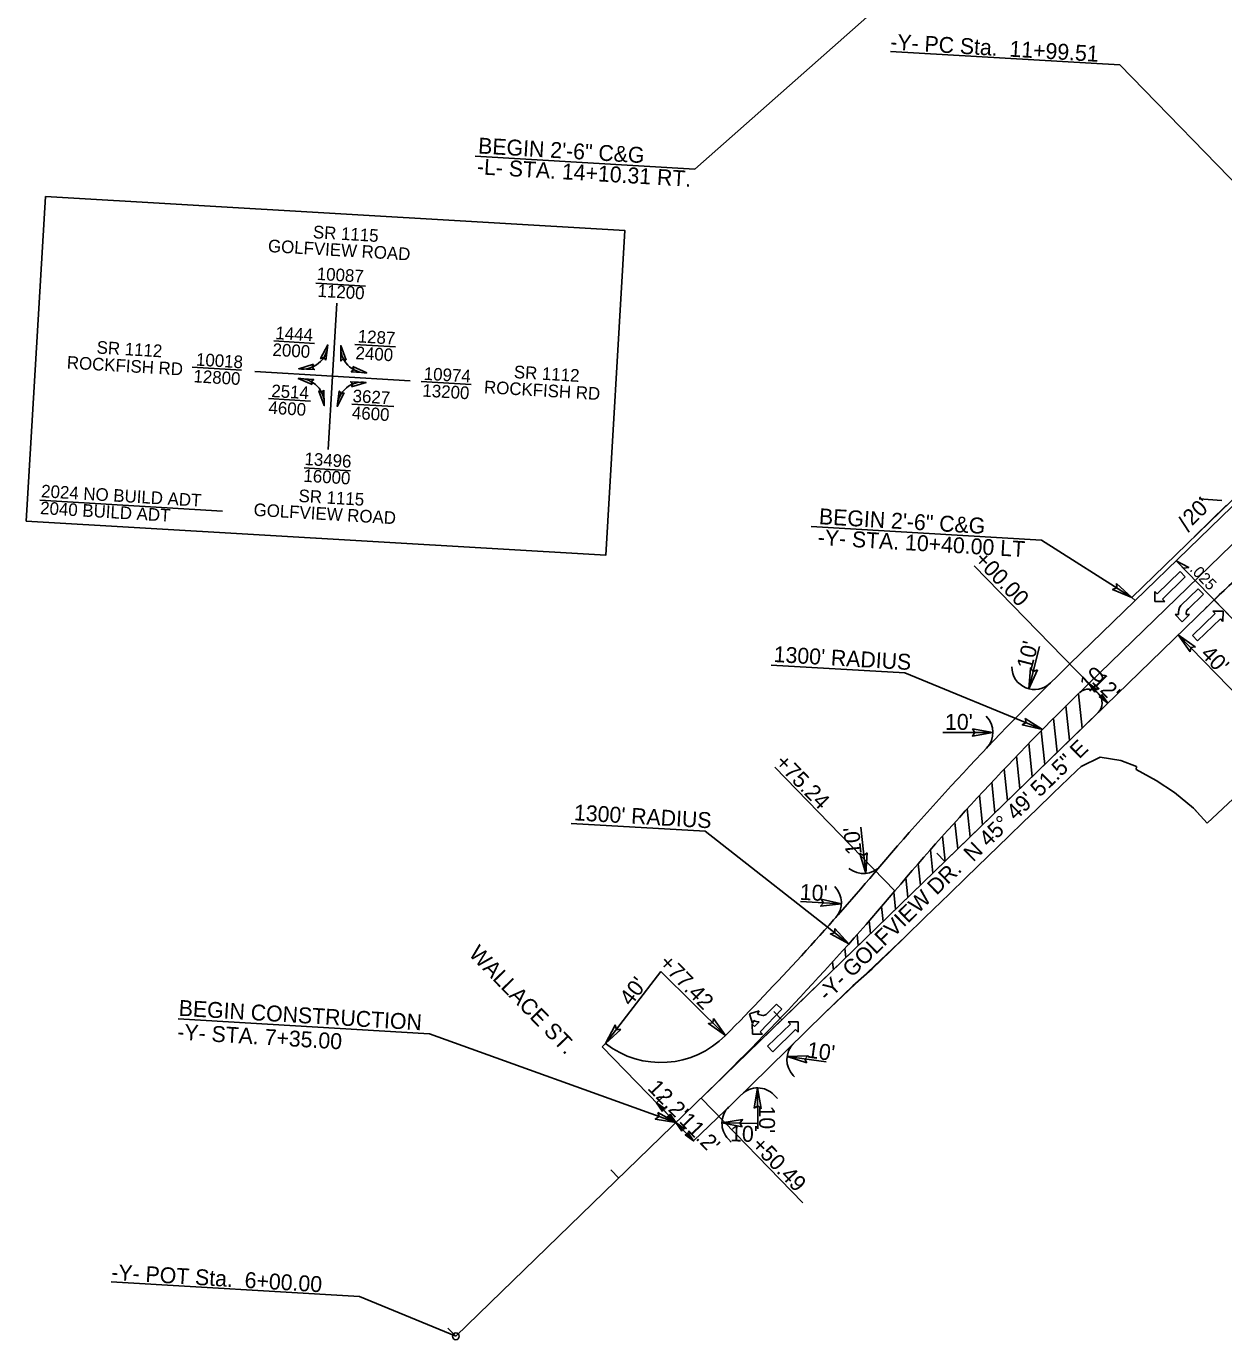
# Model space of a CAD drawing. Extents: x 2010838 to 2015151, y 441905 to 447792.
# Drawn here: x 2011165 to 2011692, y 444294 to 444872 of the extents above; entities that cross this region are included whole.
import ezdxf

# ---------------------------------------------------------------- set-up
doc = ezdxf.new("R2010")
doc.units = 0
for name, color, linetype in [('1-BUFFER', 7, 'Continuous'), ('A-Wall-Abov', 7, 'Continuous'), ('A-Wall-Blow', 7, 'Continuous'), ('A-Wall-Comp', 7, 'Continuous'), ('C-Alignment Geometry', 7, 'Continuous'), ('C-Building', 7, 'Continuous'), ('C-EOP 1', 7, 'Continuous'), ('C-Grave Plots', 7, 'Continuous'), ('CLRD', 7, 'Continuous'), ('Cont-2-Lidar', 7, 'Continuous'), ('Default_10ft_LIDAR_Contou', 7, 'Continuous'), ('Default_2FT_LIDAR_Contour', 7, 'Continuous'), ('HATCH', 7, 'Continuous'), ('s-Existing Major', 7, 'Continuous'), ('S-Existing Minor', 7, 'Continuous'), ('S-overhead electric', 7, 'Continuous'), ('TEXT-MED', 7, 'Continuous'), ('X2', 7, 'Continuous')]:
    doc.layers.add(name, color=color, linetype=linetype)

msp = doc.modelspace()

# ---------------------------------------------------------------- linework, layer by layer
at = {"layer": '1-BUFFER'}
for p, q in [((2011292.21, 444758.65), (2011314, 444757.35)), ((2011301.41, 444749.91), (2011299.49, 444717.68)), ((2011273.7, 444733.23), (2011291.57, 444732.17)), ((2011309.37, 444731.72), (2011327.27, 444730.66)), ((2011237.78, 444721.68), (2011259.41, 444720.39)), ((2011265.33, 444719.72), (2011333.64, 444715.65)), ((2011297.57, 444685.46), (2011299.49, 444717.68)), ((2011338.55, 444715.38), (2011360.47, 444714.07)), ((2011271.29, 444707.84), (2011289.81, 444706.74)), ((2011308.08, 444705.46), (2011326.55, 444704.36)), ((2011287.03, 444677.34), (2011307.44, 444676.12)), ((2011170.76, 444663.13), (2011251.06, 444658.34))]:
    msp.add_line(p, q, dxfattribs=at)
for points in [[(2011173.17, 444796.8), (2011428.19, 444781.77), (2011419.77, 444638.91), (2011164.74, 444653.95)], [(2011296.51, 444724.79), (2011297.44, 444731.49), (2011294.28, 444725.47), (2011295.67, 444725.92)], [(2011305.51, 444724.81), (2011303.16, 444731.15), (2011303.23, 444724.35), (2011304.24, 444725.4)], [(2011291.15, 444722.93), (2011284.68, 444720.96), (2011291.48, 444720.62), (2011290.49, 444721.69)], [(2011308.39, 444721.92), (2011314.57, 444719.18), (2011307.79, 444719.67), (2011308.9, 444720.61)], [(2011290.63, 444714.03), (2011284.43, 444716.74), (2011291.22, 444716.28), (2011290.11, 444715.34)], [(2011307.86, 444712.99), (2011314.32, 444714.97), (2011307.53, 444715.29), (2011308.52, 444714.23)], [(2011295.72, 444711.54), (2011295.85, 444704.78), (2011293.43, 444711.14), (2011294.75, 444710.52)], [(2011304.66, 444710.45), (2011301.57, 444704.44), (2011302.45, 444711.19), (2011303.32, 444710.02)]]:
    msp.add_lwpolyline(points, close=True, dxfattribs=at)
for centre, start, end in [((2011286.34, 444731.95), 261.4554, 357.6358), ((2011314.24, 444730.29), 175.54762, 271.72802), ((2011284.77, 444705.64), 355.55376, 91.73416), ((2011312.67, 444703.98), 81.46153, 177.64193)]:
    msp.add_arc(centre, 11.11, start, end, dxfattribs=at)
at = {"layer": 'A-Wall-Abov'}
for p, q in [((2011662.46, 444621.93), (2011672.48, 444631.71)), ((2011674.79, 444629.35), (2011664.77, 444619.57)), ((2011672.48, 444631.71), (2011674.79, 444629.35)), ((2011661.39, 444618.52), (2011661.41, 444623.01)), ((2011661.41, 444623.01), (2011662.46, 444621.93)), ((2011680.44, 444624.08), (2011672.86, 444616.74)), ((2011682.74, 444621.71), (2011680.44, 444624.08)), ((2011665.81, 444618.5), (2011661.39, 444618.52)), ((2011664.77, 444619.57), (2011665.81, 444618.5)), ((2011676.16, 444615.34), (2011682.74, 444621.71)), ((2011671.85, 444612.83), (2011670.36, 444612.86)), ((2011670.36, 444612.86), (2011673.39, 444609.66)), ((2011673.39, 444609.66), (2011676.65, 444612.75)), ((2011676.65, 444612.75), (2011675.17, 444612.78)), ((2011677.92, 444603.55), (2011688.01, 444613.25)), ((2011688.01, 444613.25), (2011686.97, 444614.33)), ((2011686.97, 444614.33), (2011691.39, 444614.28)), ((2011691.39, 444614.28), (2011691.34, 444609.79)), ((2011690.3, 444610.87), (2011680.2, 444601.17)), ((2011691.34, 444609.79), (2011690.3, 444610.87)), ((2011680.2, 444601.17), (2011677.92, 444603.55)), ((2011483.02, 444437.08), (2011487.27, 444438.33)), ((2011487.27, 444438.33), (2011486.59, 444437.05)), ((2011497.23, 444439.09), (2011487.66, 444429.14)), ((2011490.38, 444436.73), (2011494.85, 444441.38)), ((2011494.85, 444441.38), (2011497.23, 444439.09)), ((2011484.27, 444432.83), (2011483.02, 444437.08)), ((2011484.32, 444428.05), (2011484.2, 444432.47)), ((2011484.2, 444432.47), (2011485.28, 444431.43)), ((2011484.98, 444434.15), (2011484.27, 444432.83)), ((2011485.28, 444431.43), (2011487.26, 444433.49)), ((2011490.94, 444422.77), (2011501.03, 444432.47)), ((2011501.03, 444432.47), (2011499.99, 444433.55)), ((2011499.99, 444433.55), (2011504.41, 444433.5)), ((2011504.41, 444433.5), (2011504.36, 444429.01)), ((2011488.74, 444428.11), (2011484.32, 444428.05)), ((2011487.66, 444429.14), (2011488.74, 444428.11)), ((2011503.32, 444430.09), (2011493.22, 444420.39)), ((2011504.36, 444429.01), (2011503.32, 444430.09)), ((2011493.22, 444420.39), (2011490.94, 444422.77))]:
    msp.add_line(p, q, dxfattribs=at)
for centre, radius, start, end in [((2011677.03, 444613.57), 5.25, 142.75918, 188.07087), ((2011678.42, 444613), 3.28, 134.08311, 183.74128), ((2011487.36, 444437.91), 4.43, 237.7026, 268.5812), ((2011488.95, 444440.8), 4.43, 237.82141, 268.67497), ((2011489.06, 444438.88), 2.52, 265.18488, 301.49688)]:
    msp.add_arc(centre, radius, start, end, dxfattribs=at)
at = {"layer": 'A-Wall-Blow'}
for p, q in [((2011670.73, 444636.45), (2011712, 444593.97)), ((2011687.45, 444619.24), (2011695.83, 444610.62))]:
    msp.add_line(p, q, dxfattribs=at)
at = {"layer": 'A-Wall-Comp'}
msp.add_lwpolyline([(2011670.73, 444636.45), (2011676.34, 444633.54), (2011673.95, 444633.14)], close=True, dxfattribs=at)
at = {"layer": 'C-Alignment Geometry'}
for p, q in [((2011629.35, 444562.79), (2011627.75, 444577.95)), ((2011623.87, 444557.48), (2011622.28, 444572.55)), ((2011636.4, 444569.65), (2011461.73, 444399.97)), ((2011618.4, 444552.16), (2011616.82, 444567.1)), ((2011612.93, 444546.85), (2011611.37, 444561.6)), ((2011607.46, 444541.53), (2011605.93, 444556.03)), ((2011601.99, 444536.22), (2011600.49, 444550.4)), ((2011596.52, 444530.9), (2011595.06, 444544.71)), ((2011591.04, 444525.59), (2011589.63, 444538.95)), ((2011585.57, 444520.27), (2011584.21, 444533.14)), ((2011580.1, 444514.95), (2011578.8, 444527.25)), ((2011574.63, 444509.64), (2011573.4, 444521.31)), ((2011569.16, 444504.32), (2011568, 444515.29)), ((2011563.68, 444499.01), (2011562.61, 444509.21)), ((2011558.21, 444493.69), (2011557.22, 444503.06)), ((2011552.74, 444488.38), (2011551.85, 444496.84)), ((2011547.27, 444483.06), (2011546.48, 444490.54)), ((2011541.8, 444477.75), (2011541.11, 444484.27)), ((2011536.32, 444472.43), (2011535.73, 444478.06)), ((2011530.85, 444467.12), (2011530.34, 444471.92)), ((2011525.38, 444461.8), (2011524.95, 444465.86)), ((2011519.91, 444456.48), (2011519.55, 444459.85))]:
    msp.add_line(p, q, dxfattribs=at)
for centre, radius, start, end in [((2012538.15, 443649.96), 1300, 134.16903, 139.67595), ((2011632.22, 444573.94), 5.99, 314.16903, 130.08713), ((2010555.92, 445332.44), 1300, 314.16903, 319.67595)]:
    msp.add_arc(centre, radius, start, end, dxfattribs=at)
at = {"layer": 'C-Building'}
for p, q in [((2011568.97, 444504.14), (2011565.49, 444507.73)), ((2011497.24, 444434.47), (2011493.76, 444438.05)), ((2011425.51, 444364.79), (2011422.03, 444368.37)), ((2011353.78, 444295.11), (2011350.3, 444298.7)), ((2011353.78, 444295.11), (2011350.3, 444298.7))]:
    msp.add_line(p, q, dxfattribs=at)
at = {"layer": 'C-EOP 1'}
msp.add_line((2011640.7, 444573.82), (2011635.12, 444579.56), dxfattribs=at)
at = {"layer": 'CLRD'}
msp.add_line((2011353.78, 444295.11), (2011783.81, 444712.84), dxfattribs=at)
at = {"layer": 'Default_10ft_LIDAR_Contou'}
for p, q in [((2011645.97, 444854.74), (2011545.11, 444860.68)), ((2011783.81, 444712.84), (2011645.97, 444854.74)), ((2011202.07, 444319.05), (2011311.33, 444312.61)), ((2011353.78, 444295.11), (2011311.33, 444312.61))]:
    msp.add_line(p, q, dxfattribs=at)
msp.add_circle((2011353.78, 444295.11), 1.5, dxfattribs=at)
at = {"layer": 'HATCH'}
for p, q in [((2011772.09, 444718.19), (2011632.34, 444582.43)), ((2011442.08, 444397.83), (2011445.29, 444400.96))]:
    msp.add_line(p, q, dxfattribs=at)
at = {"layer": 's-Existing Major'}
for points in [[(2011644.51, 444626.48), (2011651.27, 444620.34), (2011642.78, 444623.85), (2011644.61, 444624.58)], [(2011676.87, 444596.41), (2011671.71, 444603.94), (2011679.16, 444598.57), (2011677.21, 444598.28)], [(2011609.69, 444588.45), (2011605.97, 444580.11), (2011606.65, 444589.27), (2011607.91, 444587.77)], [(2011634.92, 444578.66), (2011632.34, 444582.43), (2011636.06, 444579.74), (2011635.09, 444579.6)], [(2011638.12, 444577.59), (2011640.7, 444573.82), (2011636.97, 444576.51), (2011637.95, 444576.66)], [(2011604.28, 444567.1), (2011612.02, 444562.25), (2011603.04, 444564.2), (2011604.71, 444565.25)], [(2011581.13, 444562.48), (2011590.13, 444560.92), (2011581.08, 444559.33), (2011582.23, 444560.93)], [(2011534.77, 444507.97), (2011534.2, 444498.86), (2011531.64, 444507.68), (2011533.35, 444506.71)], [(2011514.53, 444487.52), (2011523.44, 444485.49), (2011514.31, 444484.38), (2011515.55, 444485.92)], [(2011520.63, 444474.65), (2011526.76, 444467.88), (2011518.65, 444472.2), (2011520.54, 444472.75)], [(2011426.33, 444430.14), (2011419.61, 444423.95), (2011423.87, 444432.1), (2011424.43, 444430.21)], [(2011467.17, 444434.97), (2011472.49, 444427.54), (2011464.92, 444432.76), (2011466.86, 444433.09)], [(2011508.26, 444415.48), (2011499.56, 444418.25), (2011508.74, 444418.59), (2011507.38, 444417.16)], [(2011485.06, 444395.46), (2011486.58, 444404.47), (2011488.21, 444395.42), (2011486.61, 444396.57)], [(2011444.72, 444394.13), (2011442.14, 444397.9), (2011445.87, 444395.21), (2011444.9, 444395.07)], [(2011442.68, 444393.68), (2011450.62, 444389.18), (2011441.56, 444390.74), (2011443.19, 444391.85)], [(2011448.04, 444392.94), (2011450.62, 444389.18), (2011446.89, 444391.86), (2011447.87, 444392.01)], [(2011453.2, 444385.41), (2011450.62, 444389.18), (2011454.34, 444386.49), (2011453.37, 444386.34)], [(2011479.85, 444387.36), (2011470.9, 444389.15), (2011479.99, 444390.51), (2011478.79, 444388.94)], [(2011455.86, 444384.89), (2011458.44, 444381.12), (2011454.72, 444383.81), (2011455.69, 444383.95)]]:
    msp.add_lwpolyline(points, close=True, dxfattribs=at)
at = {"layer": 'S-Existing Minor'}
for p, q in [((2011647.05, 444975.14), (2011458.89, 444808.88)), ((2011458.89, 444808.88), (2011362.24, 444814.58)), ((2011510.12, 444651.57), (2011611.53, 444645.6)), ((2011651.27, 444620.34), (2011611.53, 444645.6)), ((2011632.34, 444582.43), (2011581.94, 444634.31)), ((2011671.71, 444603.94), (2011699.58, 444575.25)), ((2011605.97, 444580.11), (2011610.69, 444598.7)), ((2011492.48, 444590.58), (2011551.34, 444587.11)), ((2011612.02, 444562.25), (2011551.34, 444587.11)), ((2011632.5, 444582.26), (2011640.59, 444573.93)), ((2011590.13, 444560.92), (2011568.12, 444560.95)), ((2011547.03, 444491.2), (2011494.23, 444545.56)), ((2011404.59, 444520.89), (2011463.45, 444517.43)), ((2011534.2, 444498.86), (2011532.01, 444519.15)), ((2011526.76, 444467.88), (2011463.45, 444517.43)), ((2011523.44, 444485.49), (2011505.47, 444486.46)), ((2011419.61, 444423.95), (2011444.02, 444455.64)), ((2011472.49, 444427.54), (2011444.02, 444455.64)), ((2011231.59, 444434.78), (2011342.13, 444428.26)), ((2011450.62, 444389.18), (2011342.13, 444428.26)), ((2011499.56, 444418.25), (2011516.72, 444415.87)), ((2011486.58, 444404.47), (2011486.65, 444386.38)), ((2011442.14, 444397.9), (2011450.62, 444389.18)), ((2011461.73, 444399.97), (2011506.47, 444353.91)), ((2011450.62, 444389.18), (2011458.44, 444381.12)), ((2011470.9, 444389.15), (2011486.28, 444388.74))]:
    msp.add_line(p, q, dxfattribs=at)
at = {"layer": 'S-overhead electric'}
for p, q in [((2011623.98, 444591.04), (2011755.87, 444719.16)), ((2011690.91, 444663.04), (2011680.97, 444663.71)), ((2011676.57, 444649.1), (2011672.14, 444655.75)), ((2011653.2, 444544.64), (2011653.37, 444545.86)), ((2011662.03, 444539.72), (2011653.2, 444544.64)), ((2011670.09, 444534.52), (2011662.03, 444539.72)), ((2011702.69, 444538.12), (2011684.45, 444521)), ((2011678.36, 444527.61), (2011670.09, 444534.52)), ((2011678.36, 444527.61), (2011680.73, 444525.04)), ((2011684.45, 444521), (2011678.36, 444527.61)), ((2011515.91, 444437.2), (2011551.47, 444470.92)), ((2011418.18, 444422.57), (2011419.61, 444423.95)), ((2011418.18, 444422.57), (2011458.44, 444381.13)), ((2011502.29, 444409.9), (2011502.85, 444409.33)), ((2011493.79, 444401.44), (2011495.34, 444399.84)), ((2011473.72, 444381.91), (2011474.99, 444380.61))]:
    msp.add_line(p, q, dxfattribs=at)
for points in [[(2011653.37, 444545.86), (2011646.41, 444548.54), (2011637.29, 444549.98), (2011629.02, 444545.88)], [(2011528.49, 444449.35), (2011537.04, 444456.86), (2011545.05, 444464.67), (2011551.47, 444470.92), (2011560.24, 444479.46), (2011567.51, 444486.54), (2011570.85, 444489.77), (2011578.36, 444497.06), (2011587.93, 444506.35), (2011597.12, 444515.27), (2011603.49, 444521.43), (2011609.27, 444527), (2011616.68, 444534.17), (2011623.4, 444540.65), (2011627.11, 444544.16), (2011629.02, 444545.88)], [(2011458.44, 444381.13), (2011475.66, 444397.73), (2011515.91, 444437.2), (2011528.49, 444449.35)]]:
    msp.add_lwpolyline(points, dxfattribs=at)
for centre, radius, start, end in [((2012222.81, 444060.23), 774, 127.31977, 134.16903), ((2012538.15, 443649.96), 1312, 134.16903, 139.67595), ((2011608.43, 444589.8), 10, 180.27345, 314.68959), ((2011580.13, 444560.94), 10, 316.4417, 45.23369), ((2011533.12, 444508.8), 10, 230.72119, 319.48451), ((2010555.92, 445332.44), 1288, 315.36706, 319.67595), ((2011513.45, 444486.03), 10, 318.52487, 44.40993), ((2011444.02, 444455.64), 40, 232.39545, 315.36706), ((2011509.46, 444416.88), 10, 134.44394, 224.19631), ((2011486.62, 444394.47), 10, 44.19631, 134.44394), ((2011480.89, 444388.89), 10, 133.95164, 224.19631)]:
    msp.add_arc(centre, radius, start, end, dxfattribs=at)
at = {"layer": 'TEXT-MED'}
for p, q in [((2011651.27, 444620.34), (2011754.48, 444720.6)), ((2011651.27, 444620.34), (2011652.67, 444618.91)), ((2011420.83, 444425.54), (2011419.61, 444423.95))]:
    msp.add_line(p, q, dxfattribs=at)
at = {"layer": 'X2'}
msp.add_line((2011678.66, 444646.95), (2011693, 444660.88), dxfattribs=at)

# ---------------------------------------------------------------- texts
at = {"layer": '1-BUFFER'}
for s, height, p in [('SR 1115', 5.553, (2011290.77, 444778.48)), ('GOLFVIEW ROAD', 5.5531, (2011271, 444772.37)), ('10087', 5.553, (2011292.47, 444760.11)), ('11200', 5.553, (2011292.82, 444752.67)), ('1444', 5.553, (2011274.26, 444734.04)), ('SR 1112', 5.553, (2011195.6, 444727.71)), ('1287', 5.553, (2011310.5, 444732.59)), ('10018', 5.553, (2011239.32, 444722.38)), ('2000', 5.553, (2011273, 444726.7)), ('2400', 5.553, (2011309.53, 444725.23)), ('ROCKFISH RD', 5.5531, (2011182.47, 444721.07)), ('10974', 5.553, (2011339.55, 444716.14)), ('SR 1112', 5.553, (2011379.19, 444716.89)), ('12800', 5.553, (2011238.21, 444715.03)), ('ROCKFISH RD', 5.5531, (2011366.07, 444710.25)), ('2514', 5.553, (2011272.46, 444708.56)), ('3627', 5.553, (2011308.24, 444706.33)), ('13200', 5.553, (2011338.96, 444708.75)), ('4600', 5.553, (2011271.21, 444701.22)), ('4600', 5.553, (2011307.92, 444698.93)), ('13496', 5.553, (2011287.06, 444678.64)), ('16000', 5.553, (2011286.6, 444671.25)), ('2024 NO BUILD ADT', 5.5531, (2011171.18, 444664.44)), ('SR 1115', 5.553, (2011284.44, 444662.37)), ('2040 BUILD ADT', 5.5531, (2011170.74, 444657.04)), ('GOLFVIEW ROAD', 5.5531, (2011264.67, 444656.26))]:
    msp.add_text(s, height=height, rotation=356.59171, dxfattribs=at).set_placement(p)
at = {"layer": 'A-Wall-Blow'}
msp.add_text('.025', height=5, rotation=314.16903, dxfattribs=at).set_placement((2011676.43, 444632.39))
at = {"layer": 'C-Grave Plots'}
for s, rotation, p in [("20'", 44.20869, (2011677.78, 444651.62)), ('+00.00', 314.15261, (2011581.52, 444636.52)), ("10'", 75.73908, (2011607.22, 444588.19)), ("40'", 314.15261, (2011681.16, 444595.04)), ("12'", 314.16903, (2011633.3, 444583.05)), ("10'", 359.91543, (2011569.06, 444562.05)), ('+75.24', 314.15261, (2011493.83, 444547.21)), ("10'", 96.15777, (2011532.46, 444507.44)), ('-Y- GOLFVIEW DR.', 44.16903, (2011517.24, 444442.22)), ("10'", 356.9383, (2011505.01, 444487.28)), ('WALLACE ST.', 314.16903, (2011359.08, 444463.09)), ('+77.42', 314.16903, (2011442.74, 444459.02)), ("40'", 52.39545, (2011430.75, 444440.11)), ('BEGIN CONSTRUCTION', 356.55521, (2011231.68, 444436.23)), ('-Y- STA. 7+35.00', 356.55521, (2011231.05, 444425.74)), ("10'", 352.09575, (2011507.96, 444417.88)), ("12.2'", 314.16903, (2011437.79, 444404.02)), ("11.2'", 314.16903, (2011451.73, 444389.53)), ("10'", 270.2286, (2011487.2, 444396.69)), ("10'", 358.47729, (2011474.4, 444380.95)), ('+50.49', 314.16903, (2011483.47, 444378.9))]:
    msp.add_text(s, height=7, rotation=rotation, dxfattribs=at).set_placement(p)
at = {"layer": 'Cont-2-Lidar'}
msp.add_text('N 45%%d 49\' 51.5" E', height=7, rotation=44.16903, dxfattribs=at).set_placement((2011581.43, 444503.62))
at = {"layer": 'Default_10ft_LIDAR_Contou'}
for s, p in [('-Y- PC Sta.  11+99.51', (2011544.81, 444861.47)), ('-Y- POT Sta.  6+00.00', (2011202.01, 444319.94))]:
    msp.add_text(s, height=7, rotation=356.62643, dxfattribs=at).set_placement(p)
at = {"layer": 'Default_2FT_LIDAR_Contour'}
msp.add_text('10', height=7, rotation=44.16903, dxfattribs=at).set_placement((2011632.45, 444578.33))
at = {"layer": 'S-Existing Minor'}
for s, p in [('BEGIN 2\'-6" C&G', (2011363.46, 444815.77)), ('-L- STA. 14+10.31 RT.', (2011362.92, 444806.61)), ('BEGIN 2\'-6" C&G ', (2011513.44, 444652.59)), ('-Y- STA. 10+40.00 LT', (2011512.9, 444643.43)), ("1300' RADIUS", (2011493.5, 444591.93)), ("1300' RADIUS", (2011405.61, 444522.25))]:
    msp.add_text(s, height=7, rotation=356.62643, dxfattribs=at).set_placement(p)

doc.saveas('drawing.dxf')
